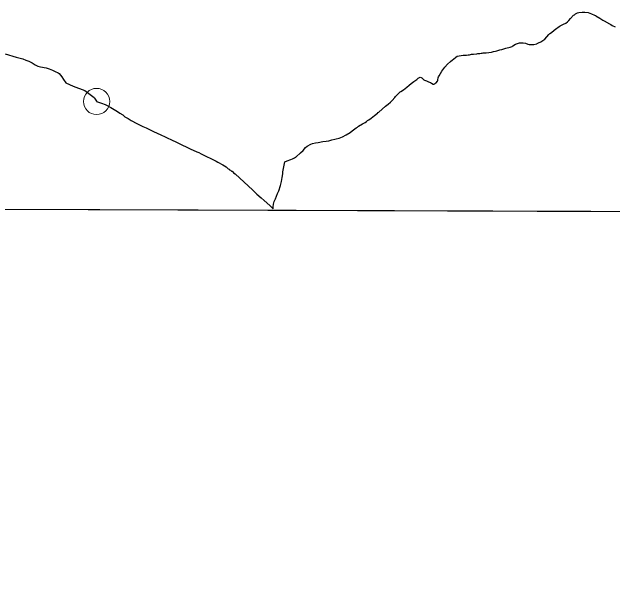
# Model space of a CAD drawing. Extents: x 553962 to 842807, y 8883888 to 9032388.
# Drawn here: x 590704 to 592424, y 8908854 to 8910517 of the extents above; entities that cross this region are included whole.
import ezdxf

# ---------------------------------------------------------------- set-up
doc = ezdxf.new("R2010")
doc.units = 0
doc.header["$LTSCALE"] = 150
doc.header["$PDMODE"] = 32
doc.header["$PDSIZE"] = 75
doc.layers.add('6', color=7, linetype='Continuous', lineweight=13)

msp = doc.modelspace()

# ---------------------------------------------------------------- linework, layer by layer
at = {"layer": '6'}
msp.add_line((574653.9, 8910009.3), (626625.7, 8909822.1), dxfattribs=at)
at = {"layer": '6', "lineweight": 25}
for points in [[(592156, 8910428.2), (592159.6, 8910428.8), (592166.4, 8910428.3), (592173.2, 8910427.1), (592180.4, 8910425.1), (592183.8, 8910423.8), (592187.2, 8910423.8), (592190.4, 8910423.4), (592197.2, 8910424), (592206.1, 8910425.9), (592206.9, 8910426.6), (592208.9, 8910427.4), (592210.6, 8910428.4), (592217.1, 8910430.9), (592217.1, 8910430.9), (592226.1, 8910436.7), (592228.8, 8910439.1), (592240, 8910452.3), (592243.2, 8910455.1), (592247.7, 8910458.2), (592255.5, 8910465), (592258.9, 8910467.2), (592269.3, 8910475.5), (592272.6, 8910477.5), (592282.3, 8910481.6), (592288.9, 8910484.9), (592293.8, 8910488.6), (592297.6, 8910492), (592302.5, 8910498.4), (592311.1, 8910507.6), (592313.3, 8910508.8), (592316.1, 8910511.1), (592322.4, 8910514.4), (592326, 8910515), (592335.8, 8910516.2), (592343.1, 8910516.7), (592352.8, 8910515), (592361.9, 8910511.4)], [(592361.9, 8910511.4), (592370.9, 8910507.9), (592373.7, 8910506.6), (592375.1, 8910505.3), (592386.5, 8910499.1), (592394.3, 8910493.7), (592398.3, 8910491.7), (592413.3, 8910482.7), (592417.3, 8910480.7), (592421.5, 8910478), (592429.5, 8910473.9)], [(591741, 8910220.3), (591749.8, 8910227.3), (591750.9, 8910227.9), (591751.3, 8910228.6), (591753.5, 8910230), (591773, 8910247.2), (591780.7, 8910252.6), (591787.2, 8910258.2), (591791.8, 8910263.2), (591799.2, 8910272.1), (591801.7, 8910274.7), (591804.1, 8910277.8), (591814.6, 8910287.9), (591817, 8910289), (591824.6, 8910294.1), (591829.4, 8910298.1), (591833.5, 8910301.9), (591840.2, 8910307.6), (591846.7, 8910312.2), (591853.4, 8910317.8), (591862.3, 8910323.6), (591866.7, 8910327.7), (591870, 8910329.7), (591871.6, 8910329.8), (591874.7, 8910329.6), (591877.1, 8910328.6), (591882.5, 8910323), (591884.5, 8910321.5), (591887, 8910320.3), (591890, 8910319.4), (591895.8, 8910316.6), (591901.9, 8910314.6), (591904.6, 8910313.3), (591909.6, 8910310.3), (591912, 8910310.3), (591913.3, 8910311.5), (591914.6, 8910311.8), (591916.2, 8910313.2), (591917.7, 8910313.7), (591921.9, 8910318.7), (591922.1, 8910321.1), (591922.9, 8910322.8), (591923.9, 8910328.4), (591924.7, 8910331.1), (591926, 8910334.1), (591933.8, 8910346.9), (591943, 8910358.5), (591950.5, 8910367.1), (591958.8, 8910374.7), (591964.9, 8910379.9), (591967.2, 8910382.1), (591973.7, 8910387.3), (591977.8, 8910389.9), (591995.4, 8910392.7), (592004.5, 8910393.2), (592009.7, 8910394.1), (592013.5, 8910394.4), (592019.3, 8910395.7), (592024.8, 8910396.4), (592034, 8910397), (592037.3, 8910397.8), (592040.2, 8910398.2), (592043.1, 8910398.3), (592046.3, 8910399.1), (592049.1, 8910399.1), (592052.2, 8910399.5), (592060.9, 8910399.7), (592076, 8910402.1), (592078.9, 8910402.9), (592082.1, 8910403.4), (592087.9, 8910404.8), (592090.9, 8910405.9), (592094, 8910406.4), (592099.8, 8910408), (592105.6, 8910409.3), (592108.8, 8910410.3), (592114.6, 8910411.8), (592117.5, 8910413.1), (592129.2, 8910416.2), (592134.9, 8910418.3), (592137.2, 8910419.5), (592144.6, 8910424.2), (592147.4, 8910425.7), (592156, 8910428.2)], [(590684.8, 8910396.6), (590716.4, 8910387.2), (590735.3, 8910382.2), (590743.7, 8910378.8), (590752.2, 8910375.8), (590761.6, 8910371), (590770.7, 8910365.2), (590777.8, 8910361.7), (590785.9, 8910359.3), (590802.1, 8910356.5), (590810, 8910354.1), (590820.4, 8910350.3), (590827.6, 8910346.5), (590836.4, 8910342.5), (590838.6, 8910340.9), (590846.4, 8910331.1), (590851.9, 8910323.5), (590857.8, 8910314.3), (590879.3, 8910304.3), (590912.5, 8910292.4), (590939.2, 8910271.6), (590940.2, 8910270.4), (590945.8, 8910261.4), (590946.2, 8910260.6), (590946.2, 8910260.6)], [(590946.2, 8910260.6), (590960.4, 8910256), (590970.6, 8910252), (590987.3, 8910243.6), (591005.8, 8910232), (591012.2, 8910227.6), (591021, 8910222), (591027.1, 8910217), (591036, 8910212.2), (591045, 8910205.8), (591061.2, 8910197.1), (591078.9, 8910189.1), (591088.2, 8910185.3), (591102.8, 8910177.5)], [(591485.1, 8910087.9), (591491.8, 8910091), (591502.2, 8910094.5), (591507, 8910096.7), (591512.1, 8910098.9), (591512.8, 8910099.4), (591515, 8910100.8), (591516.9, 8910102.4), (591529.9, 8910113.2), (591537.4, 8910120.7), (591543.8, 8910128.4), (591548.5, 8910133), (591559.6, 8910138.3), (591563.7, 8910139.9), (591572.1, 8910141.8), (591580.6, 8910142.9), (591593.6, 8910145.7), (591602.6, 8910146.7), (591610.8, 8910148.3), (591619.3, 8910150.9), (591627.6, 8910152.3), (591631.9, 8910153.4), (591639.9, 8910156), (591649.5, 8910159.6), (591660.7, 8910164.8), (591671.5, 8910171.7), (591677.6, 8910176.9), (591685, 8910181.9), (591688.6, 8910184.7), (591692.2, 8910187.1), (591695.4, 8910189.8), (591707.2, 8910196.8), (591714.6, 8910200.7), (591714.6, 8910200.7), (591718, 8910203.1), (591721.4, 8910205.8), (591725.1, 8910208.1), (591732.2, 8910213.2), (591741, 8910220.3)], [(591102.8, 8910177.5), (591109.2, 8910174.8), (591130.3, 8910164.7), (591142.4, 8910159.3), (591147.8, 8910156.4), (591150.3, 8910155.5), (591158.1, 8910152.1), (591176.2, 8910143.5), (591188.4, 8910137.1), (591206.7, 8910128.8), (591214.3, 8910125.1), (591233, 8910116.5), (591238.3, 8910114.4), (591245.4, 8910110.4), (591288.7, 8910089.8), (591293.5, 8910086.8), (591307.6, 8910079.2), (591316.5, 8910073.4), (591322.7, 8910068), (591325.3, 8910066.8), (591326.6, 8910065.3), (591329, 8910064.4), (591330.2, 8910063.3), (591331.2, 8910062.8), (591332.3, 8910061.4), (591333.8, 8910061.1), (591334.6, 8910060), (591338.3, 8910056.5), (591342.8, 8910053.2), (591393.4, 8910006.9), (591405.1, 8909995.6), (591417.1, 8909984.9), (591425.5, 8909976.7), (591441.6, 8909962.7), (591448.3, 8909955.7), (591450.9, 8909953.7), (591451.8, 8909958.9), (591452.5, 8909966.6), (591453.4, 8909970.7), (591454.6, 8909974.4), (591458.1, 8909981.8), (591464, 8909997.4), (591467.4, 8910005.1), (591472.3, 8910020.4), (591475.2, 8910031.6), (591476.9, 8910043.1), (591478.1, 8910047.6), (591478.9, 8910054.8), (591479, 8910059.1), (591485.1, 8910087.9)]]:
    msp.add_lwpolyline(points, dxfattribs=at)
at = {"layer": '6'}
msp.add_lwpolyline([(596575.8, 8909932.4), (585614.8, 8909969.8), (585583.8, 8898914.4), (596544.8, 8898874.9)], close=True, dxfattribs=at)
msp.add_point((590946.2, 8910260.6), dxfattribs=at)

doc.saveas('drawing.dxf')
